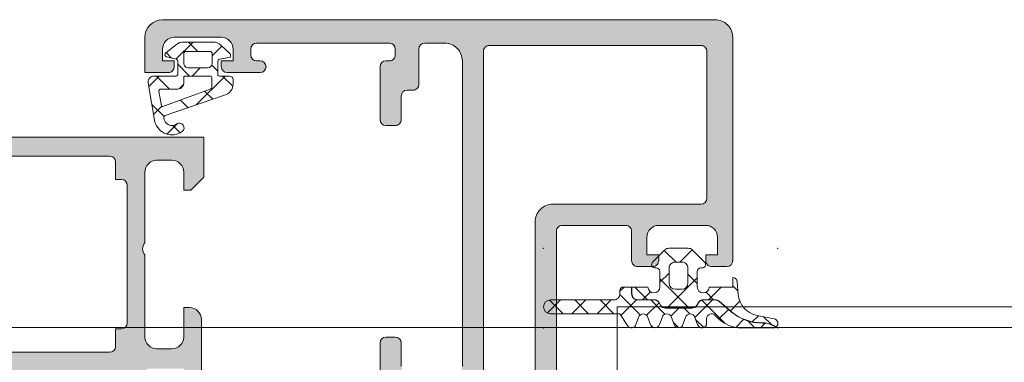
# Model space of a CAD drawing. Header units: millimetres. Extents: x 144573 to 336993, y 74252 to 247042.
# Tile 881 of 1056: x 212179 to 212262, y 219250 to 219279. Entities that reach past the tile are written whole.
import ezdxf

# ---------------------------------------------------------------- set-up
doc = ezdxf.new("R2010")
doc.units = ezdxf.units.MM
doc.layers.add('FASÁDA DETAILNÍ', color=255, linetype='Continuous', lineweight=0)

msp = doc.modelspace()

# ---------------------------------------------------------------- hatches: boundary and pattern name
at = {"layer": 'FASÁDA DETAILNÍ'}
h = msp.add_hatch(color=256, dxfattribs=at)
edge = h.paths.add_edge_path(flags=16)
edge.add_ellipse((212218.6638986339, 219276.6597148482), major_axis=(-0.499974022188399, 0), ratio=1, start_angle=-90.00297706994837, end_angle=0.0029770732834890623, ccw=False)
edge.add_line((212218.6639246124, 219277.1596888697), (212236.6639246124, 219277.1596888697))
edge.add_ellipse((212236.6639505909, 219276.6597148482), major_axis=(-0.4999740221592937, 0), ratio=1, start_angle=179.9970229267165, end_angle=270.00297706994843, ccw=False)
edge.add_line((212237.1639246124, 219276.6596888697), (212237.1639246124, 219264.1596888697))
edge.add_ellipse((212236.6639027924, 219264.1597106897), major_axis=(-0.5000218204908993, 0), ratio=1, start_angle=90.00250028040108, end_angle=179.997499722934, ccw=False)
edge.add_line((212236.6639246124, 219263.6596888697), (212224.0608736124, 219263.6596888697))
edge.add_ellipse((212224.0608724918, 219262.1596899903), major_axis=(-1.499998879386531, 0), ratio=1, start_angle=-90.00004280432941, end_angle=4.280432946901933e-05)
edge.add_line((212222.5608736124, 219262.1596888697), (212222.5608736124, 219249.1597008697))
edge.add_ellipse((212222.0608739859, 219249.1597004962), major_axis=(-0.4999996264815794, 0), ratio=1, start_angle=89.99995719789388, end_angle=180.0000428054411, ccw=False)
edge.add_line((212222.0608736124, 219248.6597008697), (212218.6639246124, 219248.6597008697))
edge.add_ellipse((212218.6639242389, 219249.1597004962), major_axis=(-0.4999996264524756, 0), ratio=1, start_angle=-4.2805441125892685e-05, end_angle=90.00004280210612, ccw=False)
edge.add_line((212218.1639246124, 219249.1597008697), (212218.1639246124, 219276.6596888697))
edge = h.paths.add_edge_path()
edge.add_line((212189.3639296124, 219277.8597008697), (212189.3639296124, 219274.8597008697))
edge.add_line((212189.3639296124, 219274.8597008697), (212191.3639296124, 219274.8597008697))
edge.add_arc((212191.3639555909, 219275.3596748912), 0.4999740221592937, 269.9970229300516, 360.0029770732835)
edge.add_line((212191.8639296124, 219275.3597008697), (212191.8639296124, 219275.8597008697))
edge.add_line((212191.8639296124, 219275.8597008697), (212190.8639296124, 219275.8597008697))
edge.add_line((212190.8639296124, 219275.8597008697), (212190.8639296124, 219276.8597008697))
edge.add_arc((212191.8639937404, 219276.8596367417), 1.000064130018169, 90.0036740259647, 179.9963259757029, ccw=False)
edge.add_line((212191.8639296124, 219277.8597008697), (212195.8639296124, 219277.8597008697))
edge.add_arc((212195.8638996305, 219276.8596708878), 1.000029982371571, 0.0017177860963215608, 89.99828221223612, ccw=False)
edge.add_line((212196.8639296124, 219276.8597008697), (212196.8639296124, 219275.8597008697))
edge.add_line((212196.8639296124, 219275.8597008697), (212195.8639296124, 219275.8597008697))
edge.add_line((212195.8639296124, 219275.8597008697), (212195.8639296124, 219275.3597008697))
edge.add_arc((212196.3639352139, 219275.3597064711), 0.5000056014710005, 180.0006418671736, 269.9993581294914)
edge.add_line((212196.3639296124, 219274.8597008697), (212199.1639326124, 219274.8597008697))
edge.add_arc((212199.1639326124, 219275.3597008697), 0.5, 270, 450)
edge.add_line((212199.1639326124, 219275.8597008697), (212198.8639296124, 219275.8597008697))
edge.add_arc((212198.8639403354, 219276.3597115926), 0.5000107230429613, 180.0012287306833, 269.9987712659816, ccw=False)
edge.add_line((212198.3639296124, 219276.3597008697), (212198.3639296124, 219276.8597008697))
edge.add_arc((212198.8639975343, 219276.8596329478), 0.5000679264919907, 90.00778221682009, 179.9922177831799, ccw=False)
edge.add_line((212198.8639296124, 219277.3597008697), (212210.1639246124, 219277.3597008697))
edge.add_arc((212210.1639027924, 219276.8596790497), 0.5000218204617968, 0.0025002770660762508, 89.99749971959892, ccw=False)
edge.add_line((212210.6639246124, 219276.8597008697), (212210.6639246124, 219276.3597008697))
edge.add_arc((212210.1639872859, 219276.3596381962), 0.4999373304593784, -90.00718275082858, 0.007182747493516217, ccw=False)
edge.add_line((212210.1639246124, 219275.8597008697), (212209.8639216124, 219275.8597008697))
edge.add_arc((212209.8639844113, 219275.3596380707), 0.5000628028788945, 90.00719532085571, 179.9928046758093)
edge.add_line((212209.3639216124, 219275.3597008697), (212209.3639216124, 219270.8597008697))
edge.add_arc((212209.8639272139, 219270.8597064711), 0.5000056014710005, 180.0006418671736, 269.9993581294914)
edge.add_line((212209.8639216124, 219270.3597008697), (212210.6639246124, 219270.3597008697))
edge.add_arc((212210.6639505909, 219270.8596748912), 0.4999740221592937, 269.9970229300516, 360.0029770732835)
edge.add_line((212211.1639246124, 219270.8597008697), (212211.1639246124, 219272.8597008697))
edge.add_arc((212211.6639925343, 219272.8596329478), 0.5000679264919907, 90.00778221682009, 179.9922177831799, ccw=False)
edge.add_line((212211.6639246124, 219273.3597008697), (212212.1639246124, 219273.3597008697))
edge.add_arc((212212.1639872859, 219273.8596381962), 0.4999373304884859, 269.9928172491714, 360.0071827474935)
edge.add_line((212212.6639246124, 219273.8597008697), (212212.6639246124, 219276.8597008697))
edge.add_arc((212213.1639797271, 219276.8596457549), 0.500055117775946, 90.0063149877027, 179.9936850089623, ccw=False)
edge.add_line((212213.1639246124, 219277.3597008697), (212214.8639216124, 219277.3597008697))
edge.add_arc((212214.8639534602, 219275.8597327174), 1.499968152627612, -0.0012165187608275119, 90.00121651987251, ccw=False)
edge.add_line((212216.3639216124, 219275.8597008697), (212216.3639216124, 219249.8597008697))
edge.add_arc((212215.8639424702, 219249.8596800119), 0.4999791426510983, -90.00239022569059, 0.0023902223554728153, ccw=False)
edge.add_line((212215.8639216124, 219249.3597008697), (212211.6639246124, 219249.3597008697))
edge.add_arc((212211.6639302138, 219249.8597064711), 0.500005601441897, 180.0006418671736, 269.9993581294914, ccw=False)
edge.add_line((212211.1639246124, 219249.8597008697), (212211.1639246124, 219251.8597008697))
edge.add_arc((212210.6639027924, 219251.8596790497), 0.5000218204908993, 0.002500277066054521, 89.99749971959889)
edge.add_line((212210.6639246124, 219252.3597008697), (212209.8639216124, 219252.3597008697))
edge.add_arc((212209.8639741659, 219251.8596483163), 0.5000525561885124, 90.00602154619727, 179.9939784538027)
edge.add_line((212209.3639216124, 219251.8597008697), (212209.3639216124, 219246.8596998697))
edge.add_line((212209.3639216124, 219246.8596998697), (212209.5812426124, 219246.1018108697))
edge.add_arc((212209.2928641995, 219246.0191195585), 0.2999999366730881, -52.095185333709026, 16.00002422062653, ccw=False)
edge.add_arc((212209.6614747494, 219245.5456997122), 0.3000001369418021, 127.9047180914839, 179.9999699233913)
edge.add_line((212209.3614746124, 219245.5456998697), (212209.3614766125, 219243.4815528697))
edge.add_arc((212209.7614760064, 219243.4815524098), 0.399999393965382, 179.999934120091, 291.9737695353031)
edge.add_line((212209.9111486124, 219243.1106108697), (212211.9343776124, 219243.9269718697))
edge.add_arc((212211.8595409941, 219244.1124421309), 0.199999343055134, 291.9739078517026, 384.1410923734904)
edge.add_line((212212.0420486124, 219244.1942388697), (212210.9737286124, 219246.5779238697))
edge.add_arc((212211.1562367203, 219246.659720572), 0.1999997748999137, 89.18009939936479, 204.1410254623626, ccw=False)
edge.add_line((212211.1590986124, 219246.8596998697), (212222.4631786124, 219246.8597008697))
edge.add_arc((212222.4716103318, 219246.6682863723), 0.1916001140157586, -1.0444500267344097, 92.5222218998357, ccw=False)
edge.add_line((212222.6631786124, 219246.6647938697), (212222.6631786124, 219246.2442098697))
edge.add_line((212222.6631786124, 219246.2442098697), (212221.2314436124, 219243.7785978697))
edge.add_arc((212221.4907806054, 219243.6277861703), 0.2999997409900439, 149.8208038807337, 254.0000282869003)
edge.add_line((212221.4080896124, 219243.3394078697), (212222.9002506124, 219242.9115368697))
edge.add_line((212222.9002506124, 219242.9115368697), (212223.7635256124, 219242.4131248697))
edge.add_arc((212223.9635255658, 219242.759535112), 0.400000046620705, 240.0000115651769, 359.9999652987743)
edge.add_line((212224.3635256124, 219242.7595348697), (212224.3631786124, 219246.8674658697))
edge.add_line((212224.3631786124, 219246.8674658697), (212224.3608736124, 219261.3595228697))
edge.add_arc((212224.8608734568, 219261.3597009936), 0.4999998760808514, 89.99998216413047, 180.0204115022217, ccw=False)
edge.add_line((212224.8608736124, 219261.8597008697), (212230.2639156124, 219261.8597008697))
edge.add_arc((212230.2639159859, 219261.3597012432), 0.4999996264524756, -4.2805441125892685e-05, 90.00004280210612, ccw=False)
edge.add_line((212230.7639156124, 219261.3597008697), (212230.7639156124, 219258.8597008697))
edge.add_arc((212231.2639152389, 219258.8597004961), 0.4999996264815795, 179.9999571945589, 270.0000428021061)
edge.add_line((212231.2639156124, 219258.3597008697), (212232.5639186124, 219258.3597008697))
edge.add_arc((212232.5639394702, 219258.8596800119), 0.4999791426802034, 269.9976097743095, 360.0023902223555)
edge.add_line((212233.0639186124, 219258.8597008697), (212233.0639186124, 219259.3597008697))
edge.add_line((212233.0639186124, 219259.3597008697), (212232.0639186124, 219259.3597008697))
edge.add_line((212232.0639186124, 219259.3597008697), (212232.0639186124, 219260.8597008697))
edge.add_arc((212233.0639503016, 219260.8596691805), 1.000031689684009, 90.0018155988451, 179.9981844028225, ccw=False)
edge.add_line((212233.0639186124, 219261.8597008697), (212237.0639186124, 219261.8597008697))
edge.add_arc((212237.0638493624, 219260.8596316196), 1.000069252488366, 0.0039674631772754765, 89.99603253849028, ccw=False)
edge.add_line((212238.0639186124, 219260.8597008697), (212238.0639186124, 219259.3597008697))
edge.add_line((212238.0639186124, 219259.3597008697), (212237.0639186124, 219259.3597008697))
edge.add_line((212237.0639186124, 219259.3597008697), (212237.0639186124, 219258.8597008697))
edge.add_arc((212237.5638926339, 219258.8596748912), 0.499974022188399, 179.9970229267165, 270.0029770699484)
edge.add_line((212237.5639186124, 219258.3597008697), (212238.8639216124, 219258.3597008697))
edge.add_arc((212238.863916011, 219258.8597064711), 0.500005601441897, 270.0006418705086, 359.9993581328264)
edge.add_line((212239.3639216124, 219258.8597008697), (212239.3639216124, 219277.8597008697))
edge.add_arc((212237.8639508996, 219277.8597301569), 1.49997071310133, 359.9988812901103, 450.0011187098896)
edge.add_line((212237.8639216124, 219279.3597008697), (212190.8639296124, 219279.3597008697))
edge.add_arc((212190.8639899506, 219277.8596405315), 1.500060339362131, 90.0023046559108, 179.9976953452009)
h = msp.add_hatch(dxfattribs=at)
h.set_pattern_fill('ANSI37', color=256, scale=0.625, angle=90, style=0)
h.set_pattern_definition([(135, (212191.8639496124, 219275.8597288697), (-1.403165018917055, -1.403165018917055), []), (225, (212191.8639496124, 219275.8597288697), (1.403165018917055, -1.403165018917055), [])])
edge = h.paths.add_edge_path(flags=16)
edge.add_ellipse((212192.1661646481, 219273.9575157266), major_axis=(-0.4977897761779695, 0), ratio=1, start_angle=89.7452779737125, end_angle=180.1925797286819)
edge.add_line((212192.6639516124, 219273.9591888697), (212192.6639516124, 219274.4597078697))
edge.add_ellipse((212192.7639353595, 219274.4597221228), major_axis=(-0.0999837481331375, 0), ratio=1, start_angle=-90.00874066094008, end_angle=0.00816773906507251, ccw=False)
edge.add_line((212192.7639506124, 219274.5597058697), (212194.9643806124, 219274.5597098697))
edge.add_ellipse((212194.9643779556, 219274.4597052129), major_axis=(-0.1000046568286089, 0), ratio=1, start_angle=180.0015221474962, end_angle=269.99847781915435, ccw=False)
edge.add_line((212195.0643826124, 219274.4597078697), (212195.0643826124, 219273.6477658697))
edge.add_ellipse((212194.8643759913, 219273.6477743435), major_axis=(-0.2000066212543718, 0), ratio=1, start_angle=105.6886152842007, end_angle=179.9975725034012, ccw=False)
edge.add_line((212194.9184596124, 219273.4552188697), (212190.9003186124, 219271.9678938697))
edge.add_ellipse((212190.8656051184, 219272.0616753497), major_axis=(-0.09999996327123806, 0), ratio=1, start_angle=10.32228416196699, end_angle=110.3121828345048, ccw=False)
edge.add_line((212190.7672236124, 219272.0437568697), (212190.5469406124, 219273.2532258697))
edge.add_ellipse((212190.7468309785, 219273.2597345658), major_axis=(-0.1999963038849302, 0), ratio=1, start_angle=-90.0010410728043, end_angle=1.8649678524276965, ccw=False)
edge.add_line((212190.7468346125, 219273.4597308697), (212192.1639516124, 219273.4597308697))
edge = h.paths.add_edge_path(flags=16)
edge.add_ellipse((212192.8639527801, 219276.459719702), major_axis=(-0.2000001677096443, 0), ratio=1, start_angle=-90.0002384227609, end_angle=0.00023843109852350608, ccw=False)
edge.add_line((212192.8639536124, 219276.6597198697), (212194.8984106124, 219276.6597158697))
edge.add_ellipse((212194.8984153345, 219276.4597205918), major_axis=(-0.1999952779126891, 0), ratio=1, start_angle=179.9995066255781, end_angle=270.00135281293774, ccw=False)
edge.add_line((212195.0984106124, 219276.4597188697), (212195.0984106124, 219275.6597088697))
edge.add_ellipse((212194.6983998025, 219275.6597176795), major_axis=(-0.4000108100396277, 0), ratio=1, start_angle=90.00197807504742, end_angle=179.9987381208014, ccw=False)
edge.add_line((212194.6984136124, 219275.2597068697), (212193.0639506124, 219275.2597068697))
edge.add_ellipse((212193.0639475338, 219275.6597017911), major_axis=(-0.3999949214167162, 0), ratio=1, start_angle=-0.0010139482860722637, end_angle=90.00044099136, ccw=False)
edge.add_line((212192.6639526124, 219275.6597088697), (212192.6639526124, 219276.4597188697))
edge = h.paths.add_edge_path()
edge.add_arc((212191.263960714, 219276.3831677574), 0.2000083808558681, 130.00231579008, 254.9984805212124)
edge.add_line((212191.2121896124, 219276.1899758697), (212192.0157146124, 219275.9994418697))
edge.add_arc((212191.9639382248, 219275.8062482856), 0.2000113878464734, 0.0027454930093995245, 74.99714365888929, ccw=False)
edge.add_line((212192.1639496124, 219275.8062578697), (212192.1639496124, 219274.7097078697))
edge.add_arc((212192.0139619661, 219274.709697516), 0.149987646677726, -90.00395514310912, 0.003955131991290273, ccw=False)
edge.add_line((212192.0139516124, 219274.5597098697), (212190.1310806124, 219274.5597178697))
edge.add_arc((212190.1310786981, 219274.0597179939), 0.4999998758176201, 89.99978063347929, 189.9335722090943)
edge.add_line((212189.6385746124, 219273.9734648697), (212190.2199636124, 219270.6537388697))
edge.add_arc((212191.6639491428, 219271.0598132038), 1.49999685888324, 195.7069244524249, 305.087553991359)
edge.add_arc((212192.2962561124, 219270.1597103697), 0.3999981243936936, 305.0880041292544, 485.0880041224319)
edge.add_arc((212191.6617345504, 219271.0410100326), 0.6860034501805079, 180.4843583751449, 306.1411855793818, ccw=False)
edge.add_arc((212191.1248581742, 219271.0548302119), 0.1503878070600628, 109.01615099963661, 187.4960782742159, ccw=False)
edge.add_line((212191.0758566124, 219271.1970108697), (212196.1220826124, 219272.9246928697))
edge.add_arc((212195.8639614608, 219273.8907848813), 0.9999801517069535, 284.9589109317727, 360.000572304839)
edge.add_line((212196.8639416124, 219273.8907948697), (212196.8639536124, 219274.2596998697))
edge.add_arc((212196.5639338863, 219274.2596791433), 0.3000197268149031, 0.003958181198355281, 89.99680575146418)
edge.add_line((212196.5639506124, 219274.5596988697), (212195.7139356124, 219274.5596988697))
edge.add_arc((212195.7139226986, 219274.7096829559), 0.1499840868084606, 179.9950667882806, 270.0049332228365, ccw=False)
edge.add_line((212195.5639386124, 219274.7096958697), (212195.5639496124, 219275.8062578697))
edge.add_arc((212195.7639642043, 219275.806248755), 0.2000145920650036, 105.0023743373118, 179.9973890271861, ccw=False)
edge.add_line((212195.7121886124, 219275.9994458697), (212196.5155606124, 219276.1285398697))
edge.add_arc((212196.4638362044, 219276.3217157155), 0.1999808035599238, 284.9897870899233, 405.0074444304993)
edge.add_line((212196.6052256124, 219276.4631418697), (212195.8293556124, 219277.1896608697))
edge.add_arc((212195.145845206, 219276.4597192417), 1.000000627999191, 46.88146232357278, 90.00003400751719)
edge.add_line((212195.1458446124, 219277.4597198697), (212192.6672116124, 219277.4597198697))
edge.add_arc((212192.6672126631, 219276.4597169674), 1.000002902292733, 90.00006020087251, 127.8277930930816)
edge.add_line((212192.0539206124, 219277.2495768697), (212191.1353916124, 219276.5363778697))
h = msp.add_hatch(color=256, dxfattribs=at)
edge = h.paths.add_edge_path()
edge.add_arc((212171.0640805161, 219249.2397215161), 0.1199999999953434, 90, 180)
edge.add_line((212170.9440805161, 219249.2397215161), (212170.9440805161, 219246.4797235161))
edge.add_arc((212170.6440805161, 219246.4797235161), 0.3000000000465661, -89.99999998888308, 0, ccw=False)
edge.add_line((212170.6440805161, 219246.1797235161), (212169.6641061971, 219246.1797235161))
edge.add_arc((212169.6641061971, 219246.4797235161), 0.2999999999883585, 180, 270, ccw=False)
edge.add_line((212169.3641061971, 219246.4797235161), (212169.3641061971, 219248.3597345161))
edge.add_arc((212169.2852391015, 219248.6272778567), 0.278925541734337, 286.4245945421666, 361.1628700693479)
edge.add_line((212169.5641071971, 219248.6329385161), (212169.5641071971, 219249.0865325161))
edge.add_arc((212169.2852697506, 219249.0922009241), 0.2788950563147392, 358.8354106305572, 433.5801235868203)
edge.add_line((212169.3641061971, 219249.3597215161), (212168.563931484, 219249.3597215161))
edge.add_arc((212168.563931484, 219250.3597215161), 1, 180, 270, ccw=False)
edge.add_line((212167.563931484, 219250.3597215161), (212167.563931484, 219253.8597288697))
edge.add_arc((212168.5639513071, 219253.8597090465), 1.000019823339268, 90.00113575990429, 179.9988642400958, ccw=False)
edge.add_line((212168.563931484, 219254.8597288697), (212169.063931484, 219254.8597288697))
edge.add_line((212169.063931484, 219254.8597288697), (212169.063931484, 219252.3597288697))
edge.add_arc((212170.0639768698, 219252.3597742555), 1.000045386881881, 180.00260029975, 269.9973997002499)
edge.add_line((212170.063931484, 219251.3597288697), (212171.3639497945, 219251.3597288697))
edge.add_arc((212171.3638972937, 219252.3597813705), 1.000052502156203, 270.0030079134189, 359.9969920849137)
edge.add_line((212172.3639497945, 219252.3597288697), (212172.3639497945, 219259.3597288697))
edge.add_arc((212171.8388280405, 219259.8597288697), 0.7250881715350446, 316.403816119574, 403.5961838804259)
edge.add_line((212172.3639497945, 219260.3597288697), (212172.3639497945, 219266.3938170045))
edge.add_arc((212171.3638972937, 219266.3937645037), 1.0000525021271, 0.003007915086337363, 89.9969920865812)
edge.add_line((212171.3639497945, 219267.3938170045), (212170.063931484, 219267.3938170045))
edge.add_arc((212170.0639768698, 219266.3937716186), 1.000045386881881, 90.00260029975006, 179.9973997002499)
edge.add_line((212169.063931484, 219266.3938170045), (212169.063931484, 219264.8597288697))
edge.add_line((212169.063931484, 219264.8597288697), (212168.4639253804, 219264.8597288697))
edge.add_line((212168.4639253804, 219264.8597288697), (212167.3639497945, 219265.9597349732))
edge.add_line((212167.3639497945, 219265.9597349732), (212167.3639497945, 219269.3597288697))
edge.add_line((212167.3639497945, 219269.3597288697), (212194.3638506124, 219269.3597288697))
edge.add_line((212194.3638506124, 219269.3597288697), (212194.3638506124, 219265.9597349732))
edge.add_line((212194.3638506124, 219265.9597349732), (212193.2638750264, 219264.8597288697))
edge.add_line((212193.2638750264, 219264.8597288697), (212192.6638689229, 219264.8597288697))
edge.add_line((212192.6638689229, 219264.8597288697), (212192.6638689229, 219266.3938170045))
edge.add_arc((212191.6638235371, 219266.3937716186), 1.000045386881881, 0.002600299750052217, 89.99739970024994)
edge.add_line((212191.6638689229, 219267.3938170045), (212190.3638506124, 219267.3938170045))
edge.add_arc((212190.3639031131, 219266.3937645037), 1.000052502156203, 90.00300791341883, 179.9969920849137)
edge.add_line((212189.3638506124, 219266.3938170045), (212189.3638506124, 219260.3597288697))
edge.add_arc((212189.8889723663, 219259.8597288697), 0.7250881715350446, 136.403816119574, 223.5961838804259)
edge.add_line((212189.3638506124, 219259.3597288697), (212189.3638506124, 219252.3597288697))
edge.add_arc((212190.3639031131, 219252.3597813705), 1.0000525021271, 180.0030079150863, 269.9969920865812)
edge.add_line((212190.3638506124, 219251.3597288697), (212191.6638689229, 219251.3597288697))
edge.add_arc((212191.6638235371, 219252.3597742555), 1.000045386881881, 270.00260029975, 359.99739970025)
edge.add_line((212192.6638689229, 219252.3597288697), (212192.6638689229, 219254.8597288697))
edge.add_line((212192.6638689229, 219254.8597288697), (212193.1638689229, 219254.8597288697))
edge.add_arc((212193.1638490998, 219253.8597090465), 1.000019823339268, 0.001135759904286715, 89.99886424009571, ccw=False)
edge.add_line((212194.1638689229, 219253.8597288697), (212194.1638689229, 219249.3597288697))
edge.add_arc((212193.663879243, 219249.3597185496), 0.4999896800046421, -90.00118262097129, 0.001182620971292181, ccw=False)
edge.add_line((212193.6638689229, 219248.8597288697), (212192.6638689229, 219248.8597288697))
edge.add_line((212192.6638689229, 219248.8597288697), (212192.6638689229, 219249.6597319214))
edge.add_line((212192.6638689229, 219249.6597319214), (212189.6638536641, 219249.6597319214))
edge.add_arc((212189.6638509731, 219249.3597242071), 0.3000077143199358, 89.99948607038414, 180.0005139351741)
edge.add_arc((212189.4426797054, 219249.0922009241), 0.2788950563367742, 106.4198764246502, 181.1645893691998)
edge.add_line((212189.1638422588, 219249.0865325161), (212189.1638422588, 219248.6329385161))
edge.add_arc((212189.4427103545, 219248.6272778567), 0.2789255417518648, 178.8371299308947, 253.5754054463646)
edge.add_line((212189.3638432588, 219248.3597345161), (212189.3638432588, 219246.4797235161))
edge.add_arc((212189.0638432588, 219246.4797235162), 0.3000000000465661, 270, 359.99999999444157, ccw=False)
edge.add_line((212189.0638432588, 219246.1797235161), (212188.0838689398, 219246.1797235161))
edge.add_arc((212188.0838689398, 219246.4797235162), 0.3000000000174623, 180.0000000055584, 270, ccw=False)
edge.add_line((212187.7838689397, 219246.4797235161), (212187.7838689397, 219249.2397215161))
edge.add_arc((212187.6638689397, 219249.2397215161), 0.1199999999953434, 0, 90)
edge.add_line((212187.6638689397, 219249.3597215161), (212183.3638432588, 219249.3597215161))
edge.add_arc((212183.3638432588, 219248.8597215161), 0.5, 90, 180)
edge.add_line((212182.8638432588, 219248.8597215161), (212182.8638432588, 219248.1597215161))
edge.add_line((212182.8638432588, 219248.1597215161), (212184.2453387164, 219245.7669011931))
edge.add_arc((212184.1257234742, 219245.6978413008), 0.1381197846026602, -97.70243750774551, 29.99999999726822, ccw=False)
edge.add_arc((212184.5733418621, 219250.5391925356), 4.999999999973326, 198.7094007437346, 264.65077199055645, ccw=False)
edge.add_arc((212179.3639747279, 219248.7749663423), 0.5000000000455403, 18.70940074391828, 161.2905992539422)
edge.add_arc((212174.1546075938, 219250.5391925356), 4.999999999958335, 275.34922800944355, 341.2905992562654, ccw=False)
edge.add_arc((212174.6022259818, 219245.6978413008), 0.1381197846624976, 150.0000000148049, 277.7024374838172, ccw=False)
edge.add_line((212174.4826107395, 219245.7669011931), (212175.8641061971, 219248.1597215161))
edge.add_line((212175.8641061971, 219248.1597215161), (212175.8641061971, 219248.8597215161))
edge.add_arc((212175.3641061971, 219248.8597215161), 0.5, 0, 90)
edge.add_line((212175.3641061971, 219249.3597215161), (212171.0640805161, 219249.3597215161))
edge = h.paths.add_edge_path(flags=16)
edge.add_arc((212186.3638582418, 219267.2597227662), 0.5, 0, 90)
edge.add_line((212186.3638582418, 219267.7597227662), (212174.3639497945, 219267.7597227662))
edge.add_arc((212174.3639497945, 219267.2597227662), 0.5, 90, 180)
edge.add_line((212173.8639497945, 219267.2597227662), (212173.8639497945, 219251.5597410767))
edge.add_arc((212174.3639497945, 219251.5597410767), 0.5, 180, 270)
edge.add_line((212174.3639497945, 219251.0597410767), (212186.3638582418, 219251.0597410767))
edge.add_arc((212186.3638582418, 219251.5597410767), 0.5, 270, 360)
edge.add_line((212186.8638582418, 219251.5597410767), (212186.8638582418, 219253.0597410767))
edge.add_line((212186.8638582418, 219253.0597410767), (212187.3638582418, 219253.0597410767))
edge.add_arc((212187.3638582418, 219253.5597410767), 0.5, 270, 360)
edge.add_line((212187.8638582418, 219253.5597410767), (212187.8638582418, 219265.2597227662))
edge.add_arc((212187.3638582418, 219265.2597227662), 0.5, 0, 90)
edge.add_line((212187.3638582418, 219265.7597227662), (212186.8638582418, 219265.7597227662))
edge.add_line((212186.8638582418, 219265.7597227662), (212186.8638582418, 219267.2597227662))
h = msp.add_hatch(dxfattribs=at)
h.set_pattern_fill('ANSI37', color=256, scale=0.625, angle=90, style=0)
h.set_pattern_definition([(135, (218687.8640705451, 217938.1777891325), (-1.403165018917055, -1.403165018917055), []), (225, (218687.8640705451, 217938.1777891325), (1.403165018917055, -1.403165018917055), [])])
edge = h.paths.add_edge_path()
edge.add_arc((212232.7539976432, 219258.5237222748), 0.2900050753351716, 494.9975633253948, 629.9994892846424)
edge.add_line((212232.7539950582, 219258.2337171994), (212232.8539893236, 219258.2337171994))
edge.add_arc((212232.8539893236, 219257.9237171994), 0.3099999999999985, 359.9999999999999, 450.0000000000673, ccw=False)
edge.add_line((212233.1639893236, 219257.9237171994), (212233.1639893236, 219256.6237411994))
edge.add_arc((212232.6539893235, 219256.6237411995), 0.5100000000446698, 181.1235201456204, 360.00000000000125, ccw=False)
edge.add_line((212232.1440873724, 219256.6137411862), (212230.7854793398, 219256.6137393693))
edge.add_line((212230.7854793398, 219256.6137393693), (212230.7854793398, 219256.0237390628))
edge.add_arc((212231.2754793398, 219256.0237390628), 0.4900000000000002, 180.0000000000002, 270)
edge.add_line((212231.2754793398, 219255.5337390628), (212232.6754770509, 219255.5337390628))
edge.add_arc((212232.6754770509, 219255.0237390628), 0.5099999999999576, 390.00000000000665, 450.0000000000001, ccw=False)
edge.add_line((212233.1171500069, 219255.2787390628), (212233.2326200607, 219255.0787390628))
edge.add_arc((212233.6569725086, 219255.3237390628), 0.4900000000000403, 210.0000000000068, 270.0000000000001)
edge.add_line((212233.6569725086, 219254.8337390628), (212235.8939823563, 219254.8337390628))
edge.add_arc((212235.8939823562, 219255.3237390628), 0.4899999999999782, 270.0000000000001, 330.0000000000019)
edge.add_line((212236.3183348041, 219255.0787390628), (212236.433804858, 219255.2787390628))
edge.add_arc((212236.8754778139, 219255.0237390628), 0.5100000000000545, 449.9999999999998, 510.00000000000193, ccw=False)
edge.add_line((212236.8754778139, 219255.5337390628), (212237.8730752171, 219255.5337390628))
edge.add_arc((212237.8730752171, 219255.0278056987), 0.5059333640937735, 409.3588191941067, 449.99999999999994, ccw=False)
edge.add_line((212238.2025996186, 219255.4117096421), (212239.2288309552, 219254.530842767))
edge.add_arc((212241.8300280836, 219257.5613006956), 3.993732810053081, 229.3588191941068, 270.618869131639)
edge.add_arc((212241.8948749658, 219251.5579181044), 2.010000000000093, 423.34520873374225, 450.61886913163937, ccw=False)
edge.add_line((212242.7965890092, 219253.3543066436), (212243.0636248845, 219253.2202654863))
edge.add_arc((212242.8186553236, 219253.5237291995), 0.3900003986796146, 308.9120293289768, 438.9894375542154)
edge.add_line((212242.893141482, 219253.9065504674), (212241.455050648, 219254.1861520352))
edge.add_arc((212241.8386626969, 219256.1592059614), 2.010000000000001, 184.9952493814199, 258.9975035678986, ccw=False)
edge.add_line((212239.8362968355, 219255.984188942), (212239.742514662, 219257.0571487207))
edge.add_arc((212239.3539475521, 219257.023727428), 0.3900017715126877, 364.9160046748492, 448.5301263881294)
edge.add_line((212239.3639516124, 219257.4136008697), (212239.3639516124, 219256.6137299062))
edge.add_line((212239.3639516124, 219256.6137299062), (212237.3638722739, 219256.6137411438))
edge.add_arc((212236.8539703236, 219256.6237411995), 0.5100000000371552, 180, 358.8764750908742, ccw=False)
edge.add_line((212236.3439703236, 219256.6237411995), (212236.3439703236, 219257.9237171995))
edge.add_arc((212236.6539703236, 219257.9237171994), 0.3100000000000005, 449.99999999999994, 539.9999999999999, ccw=False)
edge.add_line((212236.6539703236, 219258.2337171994), (212236.7539953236, 219258.2337171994))
edge.add_arc((212236.7539671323, 219258.5237325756), 0.2900153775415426, 270.0055695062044, 404.9966855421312)
edge.add_line((212236.9590508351, 219258.7287925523), (212235.9184864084, 219259.7700895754))
edge.add_arc((212235.5718821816, 219259.4237291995), 0.4900000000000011, 404.9798378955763, 449.9999999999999)
edge.add_line((212235.5718821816, 219259.9137291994), (212233.9358337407, 219259.9137291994))
edge.add_arc((212233.9358337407, 219259.4237291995), 0.4899999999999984, 450.0000000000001, 495.0276992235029)
edge.add_line((212233.5891839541, 219259.7700439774), (212232.548941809, 219258.7287955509))
edge = h.paths.add_edge_path()
edge.add_arc((212234.4539665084, 219256.9237073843), 0.4999901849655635, 180, 269.9999999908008, ccw=False)
edge.add_line((212233.9539763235, 219256.9237073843), (212233.9539763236, 219258.2237171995))
edge.add_arc((212234.4539576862, 219258.2237358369), 0.4999813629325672, 89.9978642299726, 180.0021357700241, ccw=False)
edge.add_line((212234.4539763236, 219258.7237171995), (212235.0539833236, 219258.7237171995))
edge.add_arc((212235.054001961, 219258.2237358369), 0.4999813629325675, 359.997864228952, 450.002135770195, ccw=False)
edge.add_line((212235.5539833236, 219258.2237171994), (212235.5539833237, 219256.9237073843))
edge.add_arc((212235.0539931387, 219256.9237073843), 0.4999901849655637, 270, 360, ccw=False)
edge.add_line((212235.0539931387, 219256.4237171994), (212234.4539665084, 219256.4237171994))
h = msp.add_hatch(dxfattribs=at)
h.set_pattern_fill('ANSI37', color=256, scale=0.48, angle=90, style=0)
h.set_pattern_definition([(135, (218687.8640705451, 217938.1777891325), (-1.077630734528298, -1.077630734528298), []), (225, (218687.8640705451, 217938.1777891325), (1.077630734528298, -1.077630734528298), [])])
edge = h.paths.add_edge_path()
edge.add_line((212232.1497631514, 219254.0303124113), (212232.3770220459, 219253.4232548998))
edge.add_arc((212232.753858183, 219253.5237301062), 0.3900009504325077, 194.9293687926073, 345.070631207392)
edge.add_line((212233.1306943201, 219253.4232548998), (212233.3579532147, 219254.0303124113))
edge.add_arc((212233.753858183, 219253.9237289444), 0.4100009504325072, 375.06763367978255, 524.9323663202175, ccw=False)
edge.add_line((212234.1497631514, 219254.0303124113), (212234.3770220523, 219253.4232548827))
edge.add_arc((212234.753858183, 219253.5237286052), 0.390000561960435, 194.9291583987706, 345.0708416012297)
edge.add_line((212235.1306943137, 219253.4232548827), (212235.3579532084, 219254.0303123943))
edge.add_arc((212235.753858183, 219253.9237304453), 0.4100005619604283, 375.06742474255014, 524.9325713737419, ccw=False)
edge.add_line((212236.1497631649, 219254.0303123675), (212236.3770182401, 219253.4232548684))
edge.add_arc((212236.7539008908, 219253.5237421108), 0.3900489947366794, 194.9293168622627, 359.9999999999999)
edge.add_line((212237.1439498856, 219253.5237421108), (212237.1439498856, 219253.9237312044))
edge.add_arc((212237.5539504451, 219253.9237312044), 0.4100005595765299, 400.3199356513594, 539.9999999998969, ccw=False)
edge.add_arc((212240.1462366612, 219256.1237010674), 2.989972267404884, 220.3199378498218, 270.0013304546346)
edge.add_line((212240.1463060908, 219253.1337288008), (212242.8180976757, 219253.1337291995))
edge.add_arc((212242.8186553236, 219253.5237291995), 0.3900003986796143, 269.9180747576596, 305.6405699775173)
edge.add_line((212243.045907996, 219253.206780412), (212242.7876167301, 219253.3364321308))
edge.add_arc((212241.8948749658, 219251.5579181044), 1.990000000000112, 423.3452087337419, 450.6188691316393)
edge.add_arc((212241.8300280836, 219257.5613006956), 4.013732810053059, 229.3588191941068, 270.618869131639, ccw=False)
edge.add_line((212239.2158045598, 219254.5156666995), (212238.1895732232, 219255.3965335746))
edge.add_arc((212237.8730752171, 219255.0278056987), 0.4859333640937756, 409.3588191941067, 449.9999999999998)
edge.add_line((212237.8730752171, 219255.5137390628), (212236.8754778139, 219255.5137390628))
edge.add_arc((212236.8754778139, 219255.0237390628), 0.4900000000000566, 450.0000000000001, 510.0000000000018)
edge.add_line((212236.451125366, 219255.2687390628), (212236.3356553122, 219255.0687390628))
edge.add_arc((212235.8939823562, 219255.3237390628), 0.5099999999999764, 269.9999999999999, 330.0000000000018, ccw=False)
edge.add_line((212235.8939823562, 219254.8137390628), (212233.6569725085, 219254.8137390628))
edge.add_arc((212233.6569725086, 219255.3237390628), 0.5100000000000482, 210.000000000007, 269.9999999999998, ccw=False)
edge.add_line((212233.2152995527, 219255.0687390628), (212233.0998294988, 219255.2687390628))
edge.add_arc((212232.6754770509, 219255.0237390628), 0.4899999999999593, 390.000000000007, 449.9999999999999)
edge.add_line((212232.6754770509, 219255.5137390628), (212231.2754793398, 219255.5137390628))
edge.add_arc((212231.2754793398, 219256.0237390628), 0.509999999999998, 179.9999999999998, 270, ccw=False)
edge.add_line((212230.7654793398, 219256.0237390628), (212230.7654793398, 219256.6137393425))
edge.add_line((212230.7654793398, 219256.6137393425), (212230.0538577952, 219256.6137383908))
edge.add_arc((212230.053858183, 219256.3237383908), 0.2900000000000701, 450.0000766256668, 540.0000000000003)
edge.add_line((212229.763858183, 219256.3237383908), (212229.7638581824, 219256.0237532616))
edge.add_arc((212229.2540361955, 219256.0235717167), 0.5098220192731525, 269.97571351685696, 360.0204027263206, ccw=False)
edge.add_line((212229.2538200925, 219255.5137497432), (212223.8538571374, 219255.5137192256))
edge.add_arc((212223.8538604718, 219254.9237207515), 0.5899984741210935, 450.0003238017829, 630.0000000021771)
edge.add_line((212223.8538604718, 219254.3337222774), (212229.7592687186, 219254.3337222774))
edge.add_line((212229.7592687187, 219254.3337222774), (212230.4159722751, 219253.328967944))
edge.add_arc((212230.7538600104, 219253.5237285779), 0.3899997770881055, 209.9594211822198, 345.0702409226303)
edge.add_line((212231.1306943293, 219253.4232511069), (212231.357953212, 219254.0303124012))
edge.add_arc((212231.753858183, 219253.9237289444), 0.4100009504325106, 375.0676336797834, 524.9323677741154, ccw=False)

# ---------------------------------------------------------------- linework, layer by layer
for p, q in [((218529.5384156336, 219253.1778170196), (198226.3692538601, 219253.1778170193)), ((212229.5384493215, 219253.1778170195), (198226.3692538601, 219253.1778170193)), ((212229.5384493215, 219253.1778170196), (211756.8693537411, 219253.1778170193))]:
    msp.add_line(p, q, dxfattribs=at)
for points in [[(212224.3631786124, 219246.8674658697), (212224.3608736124, 219261.3595228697), (212224.3608736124, 219261.3595228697, -0.414318), (212224.8608736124, 219261.8597008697), (212230.2639156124, 219261.8597008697), (212230.2639156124, 219261.8597008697, -0.414214), (212230.7639156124, 219261.3597008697), (212230.7639156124, 219258.8597008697), (212230.7639156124, 219258.8597008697, 0.414214), (212231.2639156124, 219258.3597008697), (212232.5639186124, 219258.3597008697), (212232.5639186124, 219258.3597008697, 0.414238), (212233.0639186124, 219258.8597008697), (212233.0639186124, 219259.3597008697), (212232.0639186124, 219259.3597008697), (212232.0639186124, 219260.8597008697), (212232.0639186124, 219260.8597008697, -0.414195), (212233.0639186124, 219261.8597008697), (212237.0639186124, 219261.8597008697), (212237.0639186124, 219261.8597008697, -0.414173), (212238.0639186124, 219260.8597008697), (212238.0639186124, 219259.3597008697), (212237.0639186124, 219259.3597008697), (212237.0639186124, 219258.8597008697), (212237.0639186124, 219258.8597008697, 0.414244), (212237.5639186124, 219258.3597008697), (212238.8639216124, 219258.3597008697), (212238.8639216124, 219258.3597008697, 0.414207), (212239.3639216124, 219258.8597008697), (212239.3639216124, 219277.8597008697), (212239.3639216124, 219277.8597008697, 0.414225), (212237.8639216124, 219279.3597008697), (212190.8639296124, 219279.3597008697), (212190.8639296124, 219279.3597008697, 0.41419), (212189.3639296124, 219277.8597008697), (212189.3639296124, 219277.8597008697), (212189.3639296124, 219274.8597008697), (212191.3639296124, 219274.8597008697), (212191.3639296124, 219274.8597008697, 0.414244), (212191.8639296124, 219275.3597008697), (212191.8639296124, 219275.8597008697), (212190.8639296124, 219275.8597008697), (212190.8639296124, 219276.8597008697), (212190.8639296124, 219276.8597008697, -0.414176), (212191.8639296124, 219277.8597008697), (212195.8639296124, 219277.8597008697), (212195.8639296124, 219277.8597008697, -0.414196), (212196.8639296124, 219276.8597008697), (212196.8639296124, 219275.8597008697), (212195.8639296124, 219275.8597008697), (212195.8639296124, 219275.3597008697), (212195.8639296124, 219275.3597008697, 0.414207), (212196.3639296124, 219274.8597008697), (212199.1639326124, 219274.8597008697), (212199.1639326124, 219274.8597008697, 1), (212199.1639326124, 219275.8597008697), (212198.8639296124, 219275.8597008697), (212198.8639296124, 219275.8597008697, -0.414201), (212198.3639296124, 219276.3597008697), (212198.3639296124, 219276.8597008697), (212198.3639296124, 219276.8597008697, -0.414134), (212198.8639296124, 219277.3597008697), (212210.1639246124, 219277.3597008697), (212210.1639246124, 219277.3597008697, -0.414188), (212210.6639246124, 219276.8597008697), (212210.6639246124, 219276.3597008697), (212210.6639246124, 219276.3597008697, -0.414287), (212210.1639246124, 219275.8597008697), (212209.8639216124, 219275.8597008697), (212209.8639216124, 219275.8597008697, 0.41414), (212209.3639216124, 219275.3597008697), (212209.3639216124, 219270.8597008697), (212209.3639216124, 219270.8597008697, 0.414207), (212209.8639216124, 219270.3597008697), (212210.6639246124, 219270.3597008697), (212210.6639246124, 219270.3597008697, 0.414244), (212211.1639246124, 219270.8597008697), (212211.1639246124, 219272.8597008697), (212211.1639246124, 219272.8597008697, -0.414134), (212211.6639246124, 219273.3597008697), (212212.1639246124, 219273.3597008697), (212212.1639246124, 219273.3597008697, 0.414287), (212212.6639246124, 219273.8597008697), (212212.6639246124, 219276.8597008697), (212212.6639246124, 219276.8597008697, -0.414149), (212213.1639246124, 219277.3597008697), (212214.8639216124, 219277.3597008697), (212214.8639216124, 219277.3597008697, -0.414226), (212216.3639216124, 219275.8597008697), (212216.3639216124, 219249.8597008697)], [(212167.3639497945, 219269.3597288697), (212194.3638506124, 219269.3597288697), (212194.3638506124, 219265.9597349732), (212193.2638750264, 219264.8597288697), (212192.6638689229, 219264.8597288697), (212192.6638689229, 219266.3938170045, 0.4141869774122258), (212191.6638689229, 219267.3938170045), (212190.3638506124, 219267.3938170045, 0.4141828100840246), (212189.3638506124, 219266.3938170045), (212189.3638506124, 219260.3597288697, 0.3999328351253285), (212189.3638506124, 219259.3597288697), (212189.3638506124, 219252.3597288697, 0.4141828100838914), (212190.3638506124, 219251.3597288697), (212191.6638689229, 219251.3597288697, 0.4141869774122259), (212192.6638689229, 219252.3597288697), (212192.6638689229, 219254.8597288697), (212193.1638689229, 219254.8597288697, -0.4142019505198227), (212194.1638689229, 219253.8597288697), (212194.1638689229, 219249.3597288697, -0.414225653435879)], [(212211.1639246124, 219249.8597008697), (212211.1639246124, 219251.8597008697), (212211.1639246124, 219251.8597008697, 0.414188), (212210.6639246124, 219252.3597008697), (212209.8639216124, 219252.3597008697), (212209.8639216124, 219252.3597008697, 0.414152), (212209.3639216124, 219251.8597008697), (212209.3639216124, 219246.8596998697)]]:
    msp.add_lwpolyline(points, format="xyb", dxfattribs=at)
for points in [[(212191.1353916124, 219276.5363778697, 0.606792), (212191.2121896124, 219276.1899758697), (212192.0157146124, 219275.9994418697), (212192.0157146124, 219275.9994418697, -0.339427), (212192.1639496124, 219275.8062578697), (212192.1639496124, 219274.7097078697), (212192.1639496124, 219274.7097078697, -0.414254), (212192.0139516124, 219274.5597098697), (212190.1310806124, 219274.5597178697), (212190.1310806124, 219274.5597178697, 0.465956), (212189.6385746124, 219273.9734648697), (212190.2199636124, 219270.6537388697), (212190.2199636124, 219270.6537388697, 0.517137), (212192.5261886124, 219269.8324038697, 1), (212192.0663236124, 219270.4870168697, -0.610743), (212190.9757556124, 219271.0352108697, -0.356477), (212191.0758566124, 219271.1970108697), (212196.1220826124, 219272.9246928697), (212196.1220826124, 219272.9246928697, 0.339657), (212196.8639416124, 219273.8907948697), (212196.8639536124, 219274.2596998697), (212196.8639536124, 219274.2596998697, 0.414177), (212196.5639506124, 219274.5596988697), (212195.7139356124, 219274.5596988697), (212195.7139356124, 219274.5596988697, -0.414264), (212195.5639386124, 219274.7096958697), (212195.5639496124, 219275.8062578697), (212195.5639496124, 219275.8062578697, -0.33943), (212195.7121886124, 219275.9994458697), (212196.5155606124, 219276.1285398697), (212196.5155606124, 219276.1285398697, 0.577453), (212196.6052256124, 219276.4631418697), (212195.8293556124, 219277.1896608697), (212195.8293556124, 219277.1896608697, 0.190392), (212195.1458446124, 219277.4597198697), (212192.6672116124, 219277.4597198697), (212192.6672116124, 219277.4597198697, 0.16657), (212192.0539206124, 219277.2495768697), (212191.1353916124, 219276.5363778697)], [(212186.8638582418, 219267.2597227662, 0.414213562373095), (212186.3638582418, 219267.7597227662), (212174.3639497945, 219267.7597227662, 0.414213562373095), (212173.8639497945, 219267.2597227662), (212173.8639497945, 219251.5597410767, 0.414213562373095), (212174.3639497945, 219251.0597410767), (212186.3638582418, 219251.0597410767, 0.414213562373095), (212186.8638582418, 219251.5597410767), (212186.8638582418, 219253.0597410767), (212187.3638582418, 219253.0597410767, 0.414213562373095), (212187.8638582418, 219253.5597410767), (212187.8638582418, 219265.2597227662, 0.414213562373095), (212187.3638582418, 219265.7597227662), (212186.8638582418, 219265.7597227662)]]:
    msp.add_lwpolyline(points, format="xyb", close=True, dxfattribs=at)
at = {"layer": 'FASÁDA DETAILNÍ', "extrusion": (0, 0, -1)}
for points in [[(-212192.6639526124, 219276.4597188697, 0.414216), (-212192.8639536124, 219276.6597198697), (-212194.8984106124, 219276.6597158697), (-212194.8984106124, 219276.6597158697, 0.414223), (-212195.0984106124, 219276.4597188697), (-212195.0984106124, 219275.6597088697), (-212195.0984106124, 219275.6597088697, 0.414197), (-212194.6984136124, 219275.2597068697), (-212193.0639506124, 219275.2597068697), (-212193.0639506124, 219275.2597068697, 0.414221), (-212192.6639526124, 219275.6597088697), (-212192.6639526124, 219276.4597188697)], [(-212218.1639246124, 219276.6596888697, 0.414244), (-212218.6639246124, 219277.1596888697), (-212236.6639246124, 219277.1596888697), (-212236.6639246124, 219277.1596888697, 0.414244), (-212237.1639246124, 219276.6596888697), (-212237.1639246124, 219264.1596888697), (-212237.1639246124, 219264.1596888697, 0.414188), (-212236.6639246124, 219263.6596888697), (-212224.0608736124, 219263.6596888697), (-212224.0608736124, 219263.6596888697, -0.414214), (-212222.5608736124, 219262.1596888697), (-212222.5608736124, 219249.1597008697), (-212222.5608736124, 219249.1597008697, 0.414214), (-212222.0608736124, 219248.6597008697), (-212218.6639246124, 219248.6597008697), (-212218.6639246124, 219248.6597008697, 0.414214), (-212218.1639246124, 219249.1597008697), (-212218.1639246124, 219276.6596888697)], [(-212192.1639516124, 219273.4597308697, -0.416502), (-212192.6639516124, 219273.9591888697), (-212192.6639516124, 219274.4597078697), (-212192.6639516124, 219274.4597078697, 0.4143), (-212192.7639506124, 219274.5597058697), (-212194.9643806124, 219274.5597098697), (-212194.9643806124, 219274.5597098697, 0.414198), (-212195.0643826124, 219274.4597078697), (-212195.0643826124, 219273.6477658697), (-212195.0643826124, 219273.6477658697, 0.336095), (-212194.9184596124, 219273.4552188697), (-212190.9003186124, 219271.9678938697), (-212190.9003186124, 219271.9678938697, 0.466254), (-212190.7672236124, 219272.0437568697), (-212190.5469406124, 219273.2532258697), (-212190.5469406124, 219273.2532258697, 0.423785), (-212190.7468346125, 219273.4597308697), (-212192.1639516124, 219273.4597308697)]]:
    msp.add_lwpolyline(points, format="xyb", close=True, dxfattribs=at)
at = {"layer": 'FASÁDA DETAILNÍ', "color": 7}
for points in [[(212232.548941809, 219258.7287955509, 0.6681907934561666), (212232.7539950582, 219258.2337171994), (212232.8539893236, 219258.2337171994, -0.41421356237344), (212233.1639893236, 219257.9237171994), (212233.1639893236, 219256.6237411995, -0.9902431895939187), (212232.1440873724, 219256.6137411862), (212230.7854793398, 219256.6137393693), (212230.7854793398, 219256.0237390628, 0.4142135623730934), (212231.2754793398, 219255.5337390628), (212232.6754770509, 219255.5337390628, -0.267949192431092), (212233.1171500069, 219255.2787390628), (212233.2326200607, 219255.0787390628, 0.2679491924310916), (212233.6569725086, 219254.8337390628), (212235.8939823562, 219254.8337390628, 0.267949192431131), (212236.3183348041, 219255.0787390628), (212236.433804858, 219255.2787390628, -0.2679491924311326), (212236.8754778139, 219255.5337390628), (212237.8730752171, 219255.5337390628, -0.1792130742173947), (212238.2025996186, 219255.4117096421), (212239.2288309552, 219254.530842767, 0.1820014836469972), (212241.8731647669, 219253.567800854, -0.1195687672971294), (212242.7965890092, 219253.3543066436), (212243.0636248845, 219253.2202654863, 0.6375452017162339), (212242.893141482, 219253.9065504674), (212241.455050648, 219254.1861520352, -0.3346062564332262), (212239.8362968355, 219255.984188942), (212239.7425146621, 219257.0571487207, 0.381933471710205), (212239.3639516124, 219257.4136008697), (212239.3639516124, 219256.6137299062), (212237.3638722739, 219256.6137411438, -0.9902431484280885), (212236.3439703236, 219256.6237411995), (212236.3439703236, 219257.9237171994, -0.414213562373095), (212236.6539703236, 219258.2337171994), (212236.7539953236, 219258.2337171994, 0.6681225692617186), (212236.9590508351, 219258.7287925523), (212235.9184864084, 219259.7700895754, 0.1990038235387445), (212235.5718821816, 219259.9137291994), (212233.9358337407, 219259.9137291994, 0.199038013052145), (212233.5891839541, 219259.7700439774), (212232.548941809, 219258.7287955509)], [(212234.4539665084, 219256.4237171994, -0.4142135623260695), (212233.9539763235, 219256.9237073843), (212233.9539763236, 219258.2237171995, -0.4142353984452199), (212234.4539763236, 219258.7237171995), (212235.0539833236, 219258.7237171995, -0.4142353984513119), (212235.5539833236, 219258.2237171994), (212235.5539833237, 219256.9237073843, -0.4142135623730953), (212235.0539931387, 219256.4237171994), (212234.4539665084, 219256.4237171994)], [(212232.1497631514, 219254.0303124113), (212232.3770220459, 219253.4232548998, 0.7683067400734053), (212233.1306943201, 219253.4232548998), (212233.3579532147, 219254.0303124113, -0.7663896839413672), (212234.1497631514, 219254.0303124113), (212234.3770220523, 219253.4232548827, 0.7683096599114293), (212235.1306943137, 219253.4232548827), (212235.3579532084, 219254.0303123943, -0.766392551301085), (212236.1497631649, 219254.0303123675), (212236.3770182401, 219253.4232548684, 0.8775222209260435), (212237.1439498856, 219253.5237421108), (212237.1439498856, 219253.9237312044, -0.6981291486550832), (212237.8665525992, 219254.1890241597, 0.2202365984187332), (212240.1463060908, 219253.1337288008), (212242.8180976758, 219253.1337291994, 0.1571434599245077), (212243.045907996, 219253.206780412), (212242.7876167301, 219253.3364321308, 0.1195687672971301), (212241.8733807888, 219253.5478020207, -0.1820014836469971), (212239.2158045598, 219254.5156666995), (212238.1895732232, 219255.3965335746, 0.1792130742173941), (212237.8730752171, 219255.5137390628), (212236.8754778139, 219255.5137390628, 0.2679491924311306), (212236.451125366, 219255.2687390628), (212236.3356553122, 219255.0687390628, -0.2679491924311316), (212235.8939823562, 219254.8137390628), (212233.6569725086, 219254.8137390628, -0.2679491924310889), (212233.2152995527, 219255.0687390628), (212233.0998294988, 219255.2687390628, 0.2679491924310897), (212232.6754770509, 219255.5137390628), (212231.2754793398, 219255.5137390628, -0.4142135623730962), (212230.7654793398, 219256.0237390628), (212230.7654793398, 219256.6137393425), (212230.0538577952, 219256.6137383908, 0.4142131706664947), (212229.763858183, 219256.3237383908), (212229.7638581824, 219256.0237532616, -0.414442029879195), (212229.2538200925, 219255.5137497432), (212223.8538571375, 219255.5137192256, 0.999997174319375), (212223.8538604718, 219254.3337222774), (212229.7592687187, 219254.3337222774), (212230.4159722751, 219253.328967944, 0.6688782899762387), (212231.1306943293, 219253.4232511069), (212231.357953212, 219254.0303124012, -0.7663896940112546), (212232.1497631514, 219254.0303124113)]]:
    msp.add_lwpolyline(points, format="xyb", close=True, dxfattribs=at)
at = {"layer": 'FASÁDA DETAILNÍ'}
msp.add_lwpolyline([(212310.5093281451, 219210.9238170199), (212698.2001050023, 219210.9238170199), (212698.2001050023, 219254.9238170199), (212310.5093281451, 219254.9238170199), (212229.5384493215, 219254.9238170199), (212229.5384493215, 219210.9238170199)], close=True, dxfattribs=at)
for p in [(212223.2639493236, 219259.9137291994), (212243.1939493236, 219259.9137291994), (212223.2639493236, 219253.1337291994), (212243.1939493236, 219253.1337291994)]:
    msp.add_point(p, dxfattribs=at)

doc.saveas('drawing.dxf')
